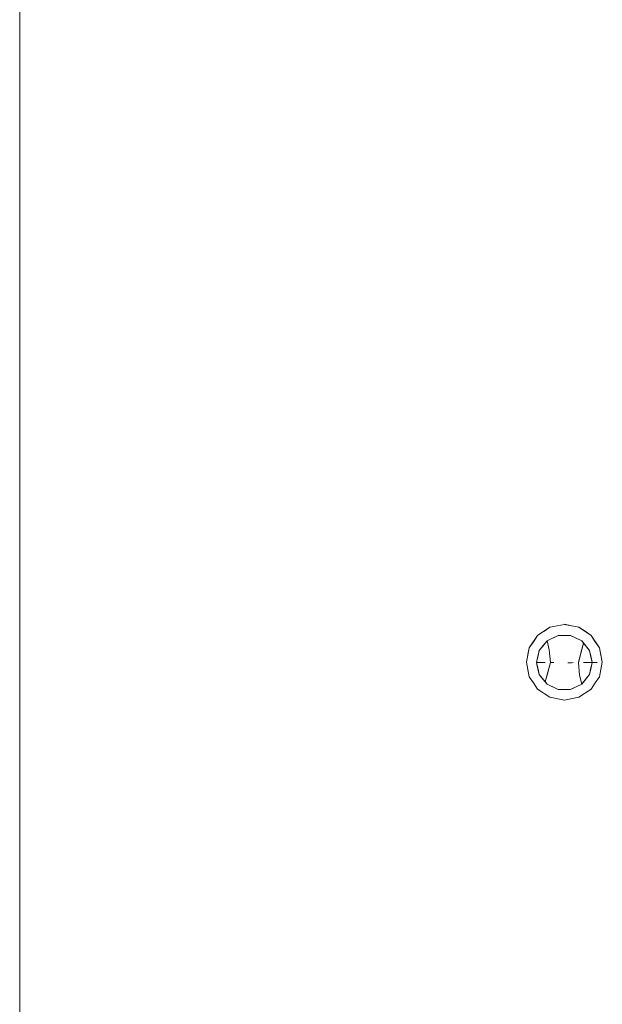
# Model space of a CAD drawing. Header units: millimetres. Extents: x 321 to 585, y -277 to 9.
# Tile 779 of 1056: x 340.29 to 342.59, y -24.4 to -20.51. Entities that reach past the tile are written whole.
import ezdxf

# ---------------------------------------------------------------- set-up
doc = ezdxf.new("R2010")
doc.units = ezdxf.units.MM
doc.header["$MEASUREMENT"] = 0
doc.layers.add('IFC-Elemento terminal-Contorno', color=253, linetype='Continuous', lineweight=5)
doc.layers.add('IFC-Laje-Contorno', color=134, linetype='Continuous', lineweight=5)

msp = doc.modelspace()

# ---------------------------------------------------------------- linework, layer by layer
at = {"layer": 'IFC-Elemento terminal-Contorno', "color": 7, "lineweight": 5}
for p, q in [((342.3351, -22.9471), (342.3838, -22.9146)), ((342.3595, -22.9308), (342.3838, -22.9146)), ((342.3838, -22.9146), (342.4412, -22.9032)), ((342.4125, -22.9089), (342.4412, -22.9032)), ((342.4412, -22.9026), (342.4699, -22.9083)), ((342.4412, -22.9032), (342.4986, -22.9146)), ((342.4412, -22.9032), (342.4699, -22.9089)), ((342.4699, -22.9083), (342.4986, -22.914)), ((342.4986, -22.914), (342.5229, -22.9302)), ((342.4986, -22.9146), (342.5229, -22.9308)), ((342.3024, -22.9959), (342.3351, -22.9471)), ((342.3189, -22.9707), (342.3351, -22.9464)), ((342.3189, -22.9713), (342.3351, -22.9471)), ((342.3726, -22.9678), (342.4167, -22.9466)), ((342.3726, -22.9678), (342.3947, -22.9572)), ((342.3836, -22.9625), (342.4167, -22.9466)), ((342.3836, -22.9625), (342.3947, -22.9572)), ((342.3947, -22.9572), (342.4167, -22.9466)), ((342.3947, -22.9572), (342.4057, -22.9519)), ((342.4057, -22.9519), (342.4167, -22.9466)), ((342.4167, -22.9466), (342.4657, -22.9466)), ((342.4657, -22.9466), (342.5098, -22.9678)), ((342.4657, -22.9466), (342.4767, -22.9519)), ((342.4767, -22.9519), (342.5098, -22.9678)), ((342.4843, -22.9555), (342.4877, -22.9572)), ((342.5229, -22.9302), (342.5473, -22.9464)), ((342.5229, -22.9308), (342.5473, -22.9471)), ((342.5473, -22.9471), (342.5798, -22.9956)), ((342.5473, -22.9471), (342.5635, -22.9713)), ((342.2912, -23.0523), (342.3026, -22.995)), ((342.2912, -23.0529), (342.3026, -22.9956)), ((342.2985, -23.0155), (342.3026, -22.995)), ((342.3026, -22.995), (342.3189, -22.9707)), ((342.3026, -22.9956), (342.3189, -22.9713)), ((342.3421, -23.006), (342.3573, -22.9869)), ((342.3421, -23.006), (342.3497, -22.9964)), ((342.3497, -22.9964), (342.3726, -22.9678)), ((342.3497, -22.9964), (342.3573, -22.9869)), ((342.3573, -22.9869), (342.3726, -22.9678)), ((342.3573, -22.9869), (342.365, -22.9773)), ((342.365, -22.9773), (342.3726, -22.9678)), ((342.3726, -22.9678), (342.3816, -23.0041)), ((342.4965, -23.0542), (342.5174, -22.9773)), ((342.5082, -23.0096), (342.5174, -22.9773)), ((342.5098, -22.9678), (342.525, -22.9869)), ((342.5098, -22.9678), (342.5403, -23.006)), ((342.5098, -22.9678), (342.5174, -22.9773)), ((342.5174, -22.9773), (342.525, -22.9869)), ((342.5174, -22.9773), (342.5403, -23.006)), ((342.525, -22.9869), (342.5327, -22.9964)), ((342.5327, -22.9964), (342.5403, -23.006)), ((342.5635, -22.9713), (342.5798, -22.9956)), ((342.5798, -22.995), (342.5912, -23.0523)), ((342.5798, -22.9956), (342.5912, -23.0529)), ((342.5798, -22.9956), (342.5855, -23.0243)), ((342.2912, -23.0523), (342.2985, -23.0155)), ((342.3312, -23.0536), (342.3421, -23.006)), ((342.3312, -23.0536), (342.3372, -23.0274)), ((342.3312, -23.0536), (342.3366, -23.0298)), ((342.3312, -23.0536), (342.3361, -23.0322)), ((342.3324, -23.0483), (342.3421, -23.006)), ((342.3336, -23.0429), (342.3421, -23.006)), ((342.3339, -23.0417), (342.3421, -23.006)), ((342.3361, -23.0322), (342.3421, -23.006)), ((342.3366, -23.0298), (342.3421, -23.006)), ((342.3366, -23.0298), (342.3391, -23.0191)), ((342.3366, -23.0298), (342.3372, -23.0274)), ((342.3372, -23.0274), (342.3421, -23.006)), ((342.3391, -23.0191), (342.3421, -23.006)), ((342.3816, -23.0041), (342.3859, -23.0542)), ((342.4965, -23.0542), (342.5082, -23.0096)), ((342.5403, -23.006), (342.5512, -23.0536)), ((342.5403, -23.006), (342.5452, -23.0274)), ((342.5403, -23.006), (342.5422, -23.0142)), ((342.5403, -23.006), (342.544, -23.0224)), ((342.5403, -23.006), (342.5458, -23.0302)), ((342.5403, -23.006), (342.5463, -23.0322)), ((342.5403, -23.006), (342.5475, -23.0376)), ((342.5403, -23.006), (342.5476, -23.038)), ((342.5403, -23.006), (342.5487, -23.0429)), ((342.5403, -23.006), (342.5494, -23.0458)), ((342.5422, -23.0142), (342.5433, -23.0191)), ((342.5433, -23.0191), (342.5512, -23.0536)), ((342.544, -23.0224), (342.5512, -23.0536)), ((342.5452, -23.0274), (342.5512, -23.0536)), ((342.5458, -23.0302), (342.5512, -23.0536)), ((342.5463, -23.0322), (342.5512, -23.0536)), ((342.5475, -23.0376), (342.5512, -23.0536)), ((342.5476, -23.038), (342.5512, -23.0536)), ((342.5855, -23.0236), (342.5912, -23.0523)), ((342.5855, -23.0243), (342.5912, -23.0529)), ((342.2912, -23.0529), (342.2912, -23.0523)), ((342.2912, -23.0529), (342.2969, -23.0816)), ((342.2912, -23.0529), (342.2985, -23.0897)), ((342.3312, -23.0536), (342.3339, -23.0417)), ((342.3312, -23.0536), (342.3324, -23.0483)), ((342.3312, -23.0536), (342.3372, -23.0798)), ((342.3312, -23.0536), (342.3421, -23.1012)), ((342.3312, -23.0536), (342.3518, -23.0538)), ((342.3312, -23.0536), (342.333, -23.0614)), ((342.3312, -23.0536), (342.3336, -23.0643)), ((342.3312, -23.0536), (342.3348, -23.0692)), ((342.3312, -23.0536), (342.3361, -23.0752)), ((342.3312, -23.0536), (342.3383, -23.0848)), ((342.3312, -23.0536), (342.3391, -23.0881)), ((342.3312, -23.0536), (342.3402, -23.093)), ((342.333, -23.0614), (342.3336, -23.0643)), ((342.333, -23.0614), (342.3421, -23.1012)), ((342.3336, -23.0643), (342.3421, -23.1012)), ((342.3346, -23.0536), (342.3381, -23.0537)), ((342.3348, -23.0692), (342.3421, -23.1012)), ((342.3361, -23.0749), (342.3421, -23.1012)), ((342.3381, -23.0537), (342.3655, -23.0539)), ((342.3415, -23.0537), (342.3655, -23.0539)), ((342.3449, -23.0537), (342.3655, -23.0539)), ((342.3518, -23.0538), (342.3587, -23.0539)), ((342.3587, -23.0539), (342.3655, -23.0539)), ((342.365, -23.1299), (342.3859, -23.0542)), ((342.3741, -23.0983), (342.3859, -23.0542)), ((342.3859, -23.0542), (342.3997, -23.0542)), ((342.3928, -23.0542), (342.3997, -23.0542)), ((342.455, -23.0543), (342.4619, -23.0543)), ((342.455, -23.0543), (342.4689, -23.0543)), ((342.4619, -23.0543), (342.4758, -23.0542)), ((342.4965, -23.0542), (342.5008, -23.1038)), ((342.5169, -23.0539), (342.5512, -23.0536)), ((342.5169, -23.0539), (342.5374, -23.0537)), ((342.5169, -23.0539), (342.5409, -23.0537)), ((342.5169, -23.0539), (342.5443, -23.0537)), ((342.5169, -23.0539), (342.5237, -23.0539)), ((342.5237, -23.0539), (342.5306, -23.0538)), ((342.5374, -23.0537), (342.5512, -23.0536)), ((342.5403, -23.1012), (342.5512, -23.0536)), ((342.5403, -23.1012), (342.5485, -23.0655)), ((342.5403, -23.1012), (342.5463, -23.0749)), ((342.543, -23.0893), (342.5512, -23.0536)), ((342.5433, -23.0881), (342.5512, -23.0536)), ((342.5452, -23.0798), (342.5512, -23.0536)), ((342.5452, -23.0798), (342.5457, -23.0774)), ((342.5457, -23.0774), (342.5512, -23.0536)), ((342.5463, -23.0749), (342.5485, -23.0655)), ((342.5485, -23.0655), (342.5512, -23.0536)), ((342.5494, -23.0458), (342.5512, -23.0536)), ((342.551, -23.0536), (342.5713, -23.0533)), ((342.5512, -23.0536), (342.5583, -23.0535)), ((342.5583, -23.0535), (342.5713, -23.0533)), ((342.5855, -23.0816), (342.5912, -23.0529)), ((342.5912, -23.0529), (342.5912, -23.0523)), ((342.2969, -23.0816), (342.3026, -23.1102)), ((342.2985, -23.0897), (342.3026, -23.1102)), ((342.3026, -23.1102), (342.3189, -23.1345)), ((342.3372, -23.0798), (342.3383, -23.0848)), ((342.3372, -23.0798), (342.3421, -23.1012)), ((342.3383, -23.0848), (342.3421, -23.1012)), ((342.3391, -23.0881), (342.3421, -23.1012)), ((342.3421, -23.1012), (342.3497, -23.1108)), ((342.3421, -23.1012), (342.3726, -23.1394)), ((342.3421, -23.1012), (342.3573, -23.1203)), ((342.3421, -23.1012), (342.365, -23.1299)), ((342.3497, -23.1108), (342.3573, -23.1203)), ((342.365, -23.1299), (342.3741, -23.0983)), ((342.5008, -23.1038), (342.5098, -23.1394)), ((342.5098, -23.1394), (342.5403, -23.1012)), ((342.5098, -23.1394), (342.5327, -23.1108)), ((342.525, -23.1203), (342.5403, -23.1012)), ((342.525, -23.1203), (342.5327, -23.1108)), ((342.5327, -23.1108), (342.5403, -23.1012)), ((342.5403, -23.1012), (342.5452, -23.0798)), ((342.5403, -23.1012), (342.5433, -23.0881)), ((342.5403, -23.1012), (342.543, -23.0893)), ((342.5635, -23.1345), (342.5798, -23.1102)), ((342.5798, -23.1102), (342.5855, -23.0816)), ((342.3189, -23.1345), (342.3351, -23.1588)), ((342.3573, -23.1203), (342.365, -23.1299)), ((342.365, -23.1299), (342.3726, -23.1394)), ((342.3726, -23.1394), (342.3947, -23.15)), ((342.3726, -23.1394), (342.4167, -23.1606)), ((342.3726, -23.1394), (342.4057, -23.1553)), ((342.4057, -23.1553), (342.4167, -23.1606)), ((342.4657, -23.1606), (342.5098, -23.1394)), ((342.4657, -23.1606), (342.4987, -23.1447)), ((342.4657, -23.1606), (342.4767, -23.1553)), ((342.4767, -23.1553), (342.4877, -23.15)), ((342.4877, -23.15), (342.5098, -23.1394)), ((342.4877, -23.15), (342.4987, -23.1447)), ((342.5098, -23.1394), (342.5174, -23.1299)), ((342.5174, -23.1299), (342.525, -23.1203)), ((342.5473, -23.1588), (342.5635, -23.1345)), ((342.3351, -23.1588), (342.3838, -23.1912)), ((342.3838, -23.1912), (342.4412, -23.2026)), ((342.4167, -23.1606), (342.4657, -23.1606)), ((342.4412, -23.2026), (342.4986, -23.1912)), ((342.4986, -23.1912), (342.5473, -23.1588))]:
    msp.add_line(p, q, dxfattribs=at)
at = {"layer": 'IFC-Laje-Contorno', "color": 7, "lineweight": 5}
msp.add_line((340.2885, -34.5319), (340.2885, 2.6438), dxfattribs=at)

doc.saveas('drawing.dxf')
